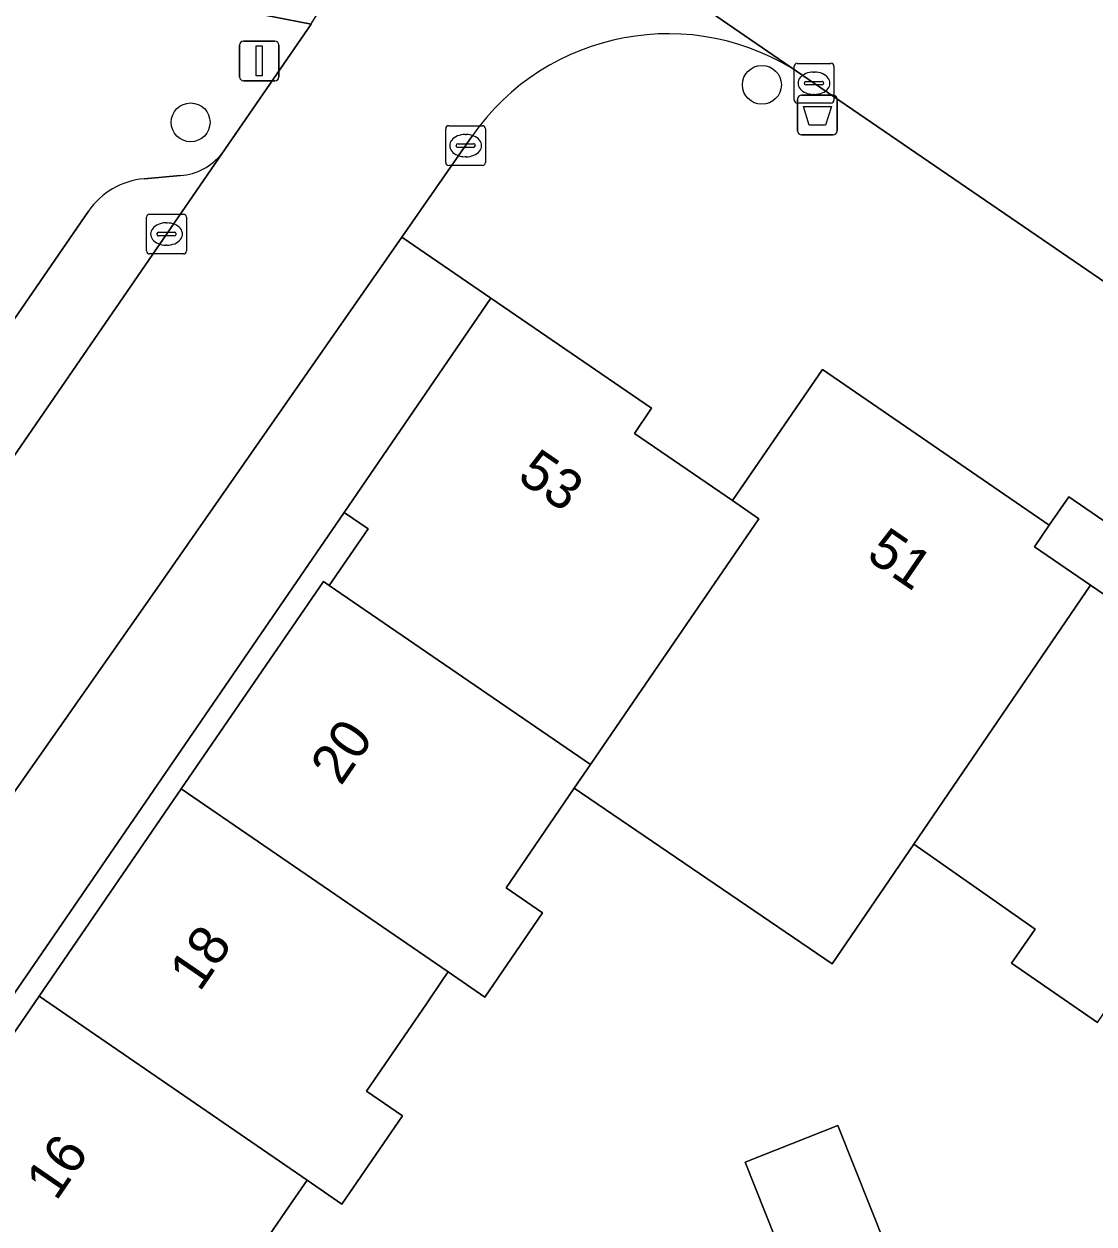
# Model space of a CAD drawing. Extents: x 160023 to 161302, y 384750 to 385707.
# Drawn here: x 160236.91 to 160263.82, y 385301.25 to 385331.42 of the extents above; entities that cross this region are included whole.
import ezdxf

# ---------------------------------------------------------------- set-up
doc = ezdxf.new("R2010")
doc.units = 0
for name, color, linetype in [('IMGEO_Afvalbak', 7, 'Continuous'), ('IMGEO_Boom', 7, 'Continuous'), ('IMGEO_Erf', 7, 'Continuous'), ('IMGEO_Kolk', 7, 'Continuous'), ('IMGEO_Lichtmast', 7, 'Continuous'), ('IMGEO_Pand', 7, 'Continuous'), ('IMGEO_Pand_nummerreeks', 7, 'Continuous'), ('IMGEO_Parkeervlak_open', 7, 'Continuous'), ('IMGEO_Rijbaan_lokaal_gesloten', 7, 'Continuous'), ('IMGEO_Rijbaan_lokaal_open', 7, 'Continuous'), ('IMGEO_Voetpad_open', 7, 'Continuous')]:
    doc.layers.add(name, color=color, linetype=linetype)

msp = doc.modelspace()

# ---------------------------------------------------------------- linework, layer by layer
at = {"layer": 'IMGEO_Afvalbak'}
for p, q in [((160256.366, 385328.729), (160256.366, 385329.529)), ((160256.366, 385329.529), (160256.366, 385328.729)), ((160256.466, 385329.629), (160257.256, 385329.629)), ((160257.256, 385329.629), (160256.466, 385329.629)), ((160257.356, 385329.529), (160257.356, 385328.729)), ((160257.356, 385328.729), (160257.356, 385329.529)), ((160257.256, 385328.629), (160256.466, 385328.629)), ((160256.466, 385328.629), (160257.256, 385328.629))]:
    msp.add_line(p, q, dxfattribs=at)
msp.add_lwpolyline([(160256.509, 385329.343), (160257.213, 385329.343), (160257.064, 385328.873), (160256.658, 385328.873), (160256.509, 385329.343)], dxfattribs=at)
for centre, start, end in [((160256.466, 385329.529), 90, 180), ((160256.466, 385329.529), 90, 180), ((160257.256, 385329.529), 0, 90), ((160257.256, 385329.529), 360, 90), ((160256.466, 385328.729), 180, 270), ((160256.466, 385328.729), 180, 270), ((160257.256, 385328.729), 270, 0), ((160257.256, 385328.729), 270, 0)]:
    msp.add_arc(centre, 0.1, start, end, dxfattribs=at)
at = {"layer": 'IMGEO_Boom'}
for centre in [(160255.467, 385329.888), (160241.102, 385328.944)]:
    msp.add_circle(centre, 0.489, dxfattribs=at)
at = {"layer": 'IMGEO_Erf'}
for points in [[(160263.187, 385319.53), (160262.693, 385318.82), (160262.319, 385318.274), (160263.726, 385317.314), (160268.969, 385313.739), (160274.212, 385310.163), (160279.455, 385306.587), (160284.805, 385302.938), (160285.654, 385304.118)], [(160240.868, 385312.19), (160244.444, 385317.404), (160244.59, 385317.305), (160245.565, 385318.725), (160244.96, 385319.14), (160233.168, 385301.956), (160233.632, 385301.638), (160237.292, 385306.975)]]:
    msp.add_lwpolyline(points, close=True, dxfattribs=at)
for points in [[(160263.909, 385306.319), (160261.743, 385307.804), (160262.334, 385308.666), (160259.286, 385310.803), (160257.231, 385307.79), (160250.75, 385312.209), (160249.033, 385309.705), (160249.951, 385309.076), (160248.498, 385306.956), (160247.58, 385307.586), (160247.465, 385307.418), (160247.033, 385306.788), (160245.526, 385304.59), (160246.429, 385303.971), (160244.907, 385301.751), (160244.031, 385302.352), (160243.583, 385301.699), (160241.956, 385299.327)], [(160256.066, 385300.229), (160255.043, 385302.802), (160257.379, 385303.73), (160258.593, 385300.673)]]:
    msp.add_lwpolyline(points, dxfattribs=at)
at = {"layer": 'IMGEO_Kolk'}
for p, q in [((160256.277, 385329.503), (160256.277, 385330.355)), ((160256.352, 385330.429), (160257.204, 385330.429)), ((160257.278, 385330.355), (160257.278, 385329.503)), ((160256.765, 385330.209), (160256.79, 385330.209)), ((160256.536, 385329.923), (160256.536, 385329.935)), ((160256.974, 385329.886), (160256.576, 385329.886)), ((160256.579, 385329.972), (160256.977, 385329.972)), ((160257.02, 385329.935), (160257.02, 385329.923)), ((160256.788, 385329.649), (160256.763, 385329.649)), ((160257.204, 385329.429), (160256.352, 385329.429)), ((160247.592, 385328.86), (160248.444, 385328.86)), ((160247.517, 385327.934), (160247.517, 385328.786)), ((160248.005, 385328.64), (160248.03, 385328.64)), ((160248.518, 385328.786), (160248.518, 385327.934)), ((160247.776, 385328.354), (160247.776, 385328.366)), ((160248.214, 385328.317), (160247.816, 385328.317)), ((160247.819, 385328.403), (160248.217, 385328.403)), ((160248.26, 385328.366), (160248.26, 385328.354)), ((160248.028, 385328.08), (160248.003, 385328.08)), ((160248.444, 385327.86), (160247.592, 385327.86)), ((160239.996, 385325.712), (160239.996, 385326.564)), ((160240.071, 385326.638), (160240.923, 385326.638)), ((160240.997, 385326.564), (160240.997, 385325.712)), ((160240.255, 385326.132), (160240.255, 385326.144)), ((160240.298, 385326.181), (160240.696, 385326.181)), ((160240.484, 385326.418), (160240.509, 385326.418)), ((160240.739, 385326.144), (160240.739, 385326.132)), ((160240.693, 385326.095), (160240.295, 385326.095)), ((160240.507, 385325.858), (160240.482, 385325.858)), ((160240.923, 385325.638), (160240.071, 385325.638))]:
    msp.add_line(p, q, dxfattribs=at)
for points in [[(160256.277, 385329.503), (160256.277, 385330.355)], [(160256.352, 385330.429), (160257.204, 385330.429)], [(160257.278, 385330.355), (160257.278, 385329.503)], [(160257.204, 385329.429), (160256.352, 385329.429)], [(160247.592, 385328.86), (160248.444, 385328.86)], [(160247.517, 385327.934), (160247.517, 385328.786)], [(160248.518, 385328.786), (160248.518, 385327.934)], [(160248.444, 385327.86), (160247.592, 385327.86)], [(160239.996, 385325.712), (160239.996, 385326.564)], [(160240.071, 385326.638), (160240.923, 385326.638)], [(160240.997, 385326.564), (160240.997, 385325.712)], [(160240.923, 385325.638), (160240.071, 385325.638)]]:
    msp.add_lwpolyline(points, dxfattribs=at)
for centre, radius, start, end in [((160256.354, 385330.353), 0.0765, 91.552, 178.448), ((160256.354, 385330.353), 0.0765, 91.552, 178.448), ((160257.202, 385330.353), 0.0765, 1.552, 88.448), ((160257.202, 385330.353), 0.0765, 1.552, 88.448), ((160256.576, 385329.932), 0.0403, 85.8775, 175.7526), ((160256.573, 385329.922), 0.0366, 178.938, 274.7102), ((160256.977, 385329.929), 0.043, 264.8664, 352.4533), ((160256.981, 385329.934), 0.0386, 1.7309, 96.639), ((160256.354, 385329.505), 0.0765, 181.552, 268.448), ((160256.354, 385329.505), 0.0765, 181.552, 268.448), ((160257.202, 385329.505), 0.0765, 271.552, 358.448), ((160257.202, 385329.505), 0.0765, 271.552, 358.448), ((160247.594, 385328.784), 0.0765, 91.552, 178.448), ((160247.594, 385328.784), 0.0765, 91.552, 178.448), ((160248.442, 385328.784), 0.0765, 1.552, 88.448), ((160248.442, 385328.784), 0.0765, 1.552, 88.448), ((160247.816, 385328.363), 0.0403, 85.8775, 175.7526), ((160247.813, 385328.353), 0.0366, 178.938, 274.7102), ((160248.217, 385328.36), 0.043, 264.8664, 352.4533), ((160248.221, 385328.365), 0.0386, 1.7309, 96.639), ((160247.594, 385327.936), 0.0765, 181.552, 268.448), ((160247.594, 385327.936), 0.0765, 181.552, 268.448), ((160248.442, 385327.936), 0.0765, 271.552, 358.448), ((160248.442, 385327.936), 0.0765, 271.552, 358.448), ((160240.073, 385326.562), 0.0765, 91.552, 178.448), ((160240.073, 385326.562), 0.0765, 91.552, 178.448), ((160240.921, 385326.562), 0.0765, 1.552, 88.448), ((160240.921, 385326.562), 0.0765, 1.552, 88.448), ((160240.295, 385326.141), 0.0403, 85.8775, 175.7526), ((160240.292, 385326.131), 0.0366, 178.938, 274.7102), ((160240.696, 385326.138), 0.043, 264.8664, 352.4533), ((160240.7, 385326.143), 0.0386, 1.7309, 96.639), ((160240.073, 385325.714), 0.0765, 181.552, 268.448), ((160240.073, 385325.714), 0.0765, 181.552, 268.448), ((160240.921, 385325.714), 0.0765, 271.552, 358.448), ((160240.921, 385325.714), 0.0765, 271.552, 358.448)]:
    msp.add_arc(centre, radius, start, end, dxfattribs=at)
for centre, major_axis, ratio, start_param, end_param in [((160256.764, 385329.929), (-0.387, 0.002), 0.722429, 4.712389, 7.853982), ((160256.789, 385329.929), (-0.39, 0.002), 0.717154, 1.570796, 4.712389), ((160248.004, 385328.36), (-0.387, 0.002), 0.722429, 4.712389, 7.853982), ((160248.029, 385328.36), (-0.39, 0.002), 0.717154, 1.570796, 4.712389), ((160240.483, 385326.138), (-0.387, 0.002), 0.722429, 4.712389, 7.853982), ((160240.508, 385326.138), (-0.39, 0.002), 0.717154, 1.570796, 4.712389)]:
    msp.add_ellipse(centre, major_axis=major_axis, ratio=ratio, start_param=start_param, end_param=end_param, dxfattribs=at)
at = {"layer": 'IMGEO_Lichtmast'}
for p, q in [((160242.432, 385330.99), (160243.222, 385330.99)), ((160243.222, 385330.99), (160242.432, 385330.99)), ((160242.332, 385330.09), (160242.332, 385330.89)), ((160242.332, 385330.89), (160242.332, 385330.09)), ((160243.322, 385330.89), (160243.322, 385330.09)), ((160243.322, 385330.09), (160243.322, 385330.89)), ((160243.222, 385329.99), (160242.432, 385329.99)), ((160242.432, 385329.99), (160243.222, 385329.99))]:
    msp.add_line(p, q, dxfattribs=at)
msp.add_lwpolyline([(160242.752, 385330.865), (160242.902, 385330.865), (160242.902, 385330.115), (160242.752, 385330.115), (160242.752, 385330.865)], dxfattribs=at)
for centre, start, end in [((160242.432, 385330.89), 90, 180), ((160242.432, 385330.89), 90, 180), ((160243.222, 385330.89), 0, 90), ((160243.222, 385330.89), 360, 90), ((160242.432, 385330.09), 180, 270), ((160242.432, 385330.09), 180, 270), ((160243.222, 385330.09), 270, 0), ((160243.222, 385330.09), 270, 0)]:
    msp.add_arc(centre, 0.1, start, end, dxfattribs=at)
at = {"layer": 'IMGEO_Pand'}
for points in [[(160254.728, 385319.436), (160252.261, 385321.127), (160252.692, 385321.756), (160248.653, 385324.526), (160244.96, 385319.14), (160245.565, 385318.725), (160244.59, 385317.305), (160251.156, 385312.801), (160252.87, 385315.3), (160255.393, 385318.98)], [(160262.319, 385318.274), (160262.693, 385318.82), (160256.988, 385322.732), (160254.728, 385319.436), (160255.393, 385318.98), (160252.87, 385315.3), (160251.156, 385312.801), (160250.75, 385312.209), (160257.231, 385307.79), (160259.286, 385310.803), (160263.726, 385317.314)], [(160251.156, 385312.801), (160244.59, 385317.305), (160244.444, 385317.404), (160240.868, 385312.19), (160247.58, 385307.586), (160248.498, 385306.956), (160249.951, 385309.076), (160249.033, 385309.705), (160250.75, 385312.209)], [(160259.286, 385310.803), (160262.334, 385308.666), (160261.743, 385307.804), (160263.909, 385306.319), (160268.969, 385313.739), (160263.726, 385317.314)], [(160247.58, 385307.586), (160240.868, 385312.19), (160237.292, 385306.975), (160244.031, 385302.352), (160244.907, 385301.751), (160246.429, 385303.971), (160245.526, 385304.59), (160247.033, 385306.788), (160247.465, 385307.418)], [(160244.031, 385302.352), (160237.292, 385306.975), (160233.632, 385301.638), (160237.756, 385298.81), (160241.254, 385296.411), (160242.838, 385298.722), (160241.956, 385299.327), (160243.583, 385301.699)], [(160257.379, 385303.73), (160255.043, 385302.802), (160256.066, 385300.229), (160256.258, 385299.745), (160256.577, 385299.872), (160258.593, 385300.673)]]:
    msp.add_lwpolyline(points, close=True, dxfattribs=at)
at = {"layer": 'IMGEO_Parkeervlak_open'}
for points in [[(160231.347, 385312.838), (160241.887, 385328.157)], [(160240.849, 385327.609), (160239.933, 385327.527)], [(160238.535, 385326.712), (160229.746, 385313.936), (160208.664, 385283.112), (160202.796, 385274.556)]]:
    msp.add_lwpolyline(points, dxfattribs=at)
for centre, radius, start, end in [((160240.738, 385329.076), 1.471, 274.3227, 321.3399), ((160240.099, 385325.636), 1.899, 95.0173, 145.4649)]:
    msp.add_arc(centre, radius, start, end, dxfattribs=at)
at = {"layer": 'IMGEO_Rijbaan_lokaal_gesloten'}
msp.add_lwpolyline([(160293.953, 385312.653), (160293.613, 385314.078), (160293.191, 385314.733), (160292.372, 385315.253), (160271.303, 385329.79), (160247.822, 385345.89), (160229.443, 385358.537), (160224.858, 385351.874), (160242.607, 385339.66), (160256.475, 385330.138), (160273.166, 385318.717), (160288.128, 385308.422), (160293.07, 385305.05), (160301.992, 385298.533), (160308.557, 385293.653), (160313.407, 385300.179), (160311.165, 385301.848), (160300.495, 385309.611)], dxfattribs=at)
at = {"layer": 'IMGEO_Rijbaan_lokaal_open'}
for points in [[(160256.475, 385330.138), (160242.607, 385339.66)], [(160244.13, 385331.418), (160241.887, 385328.157), (160231.347, 385312.838), (160210.266, 385282.015), (160206.863, 385277.053), (160202.405, 385270.714), (160200.597, 385268.144), (160197.686, 385264.476), (160185.049, 385250), (160184.219, 385249.049)], [(160224.713, 385294.715), (160236.548, 385311.938), (160240.26, 385317.233), (160246.413, 385326.062), (160248.172, 385328.587)]]:
    msp.add_lwpolyline(points, dxfattribs=at)
for centre, radius, start, end in [((160239.211, 385334.771), 5.953, 325.7202, 55.2184), ((160253.107, 385325.169), 6.003, 55.8684, 145.2934)]:
    msp.add_arc(centre, radius, start, end, dxfattribs=at)
at = {"layer": 'IMGEO_Voetpad_open'}
for points in [[(160195.832, 385365.824), (160226.2, 385344.936), (160225.751, 385344.213), (160231.464, 385340.296), (160229.174, 385336.956), (160231.657, 385335.254), (160232.028, 385335.796), (160236.144, 385332.974), (160244.13, 385331.418)], [(160241.887, 385328.157), (160244.13, 385331.418), (160236.144, 385332.974), (160232.498, 385327.657), (160231.862, 385328.093), (160230.884, 385326.666), (160231.079, 385326.532), (160233.506, 385324.768), (160222.754, 385309.07), (160221.619, 385307.412), (160196.571, 385270.843), (160195.714, 385269.592), (160194.296, 385267.521), (160186.568, 385258.673), (160181.176, 385252.527), (160180.818, 385252.107)], [(160273.166, 385318.717), (160256.475, 385330.138)], [(160248.172, 385328.587), (160246.413, 385326.062), (160248.653, 385324.526), (160252.692, 385321.756), (160252.261, 385321.127), (160254.728, 385319.436), (160256.988, 385322.732), (160262.693, 385318.82), (160263.187, 385319.53), (160285.654, 385304.118), (160289.671, 385300.047)], [(160239.933, 385327.527), (160240.849, 385327.609)], [(160202.796, 385274.556), (160208.664, 385283.112), (160229.746, 385313.936), (160238.535, 385326.712)], [(160204.526, 385260.826), (160206.133, 385262.557), (160207.298, 385264.255), (160232.322, 385300.723), (160233.168, 385301.956), (160244.96, 385319.14), (160248.653, 385324.526), (160246.413, 385326.062), (160240.26, 385317.233), (160236.548, 385311.938), (160224.713, 385294.715), (160214.696, 385280.059), (160205.272, 385266.358), (160203.147, 385263.504), (160199.637, 385259.362), (160193.279, 385252.157), (160189.808, 385247.973), (160188.015, 385245.946)]]:
    msp.add_lwpolyline(points, dxfattribs=at)
for centre, radius, start, end in [((160239.211, 385334.771), 5.953, 325.7202, 55.2184), ((160253.107, 385325.169), 6.003, 55.8684, 145.2934), ((160240.738, 385329.076), 1.471, 274.3227, 321.3399), ((160240.099, 385325.636), 1.899, 95.0173, 145.4649)]:
    msp.add_arc(centre, radius, start, end, dxfattribs=at)

# ---------------------------------------------------------------- texts
at = {"layer": 'IMGEO_Pand_nummerreeks'}
for s, rotation, p in [('53', 325.5571, (160249.283, 385319.965)), ('51', 325.5595, (160258.058, 385317.988)), ('20', 55.5597, (160244.881, 385312.242)), ('18', 55.5597, (160241.329, 385307.062)), ('16', 55.5597, (160237.723, 385301.805))]:
    msp.add_text(s, height=1, rotation=rotation, dxfattribs=at).set_placement(p)

doc.saveas('drawing.dxf')
